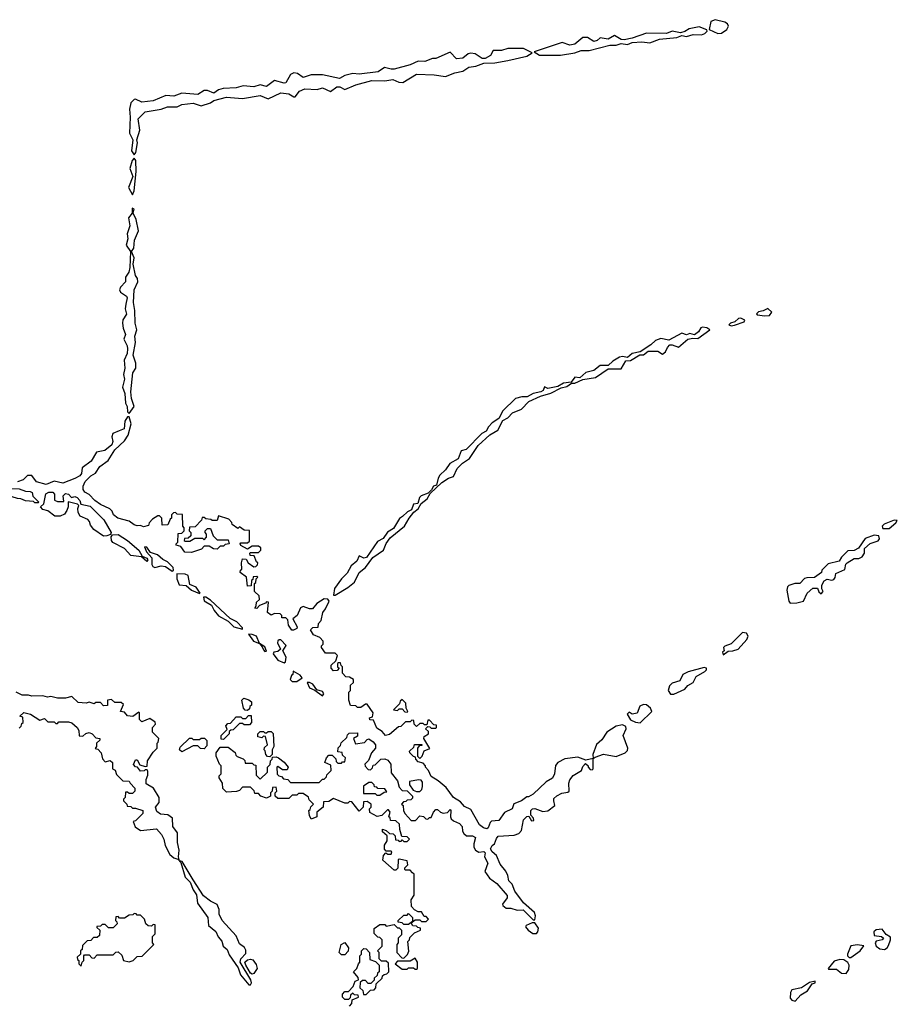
# Model space of a CAD drawing. Extents: x 2769579 to 2883812, y 684207 to 828660.
# Tile 404 of 505: x 2845889 to 2851385, y 786311 to 792476. Entities that reach past the tile are written whole.
import ezdxf

# ---------------------------------------------------------------- set-up
doc = ezdxf.new("R2010")
doc.units = 0

msp = doc.modelspace()

# ---------------------------------------------------------------- linework, layer by layer
at = {"layer": '0CON02XD'}
for points in [[(2850260.3, 792390.3), (2850285, 792392.5), (2850318, 792415), (2850327.5, 792435), (2850321.2, 792451.2), (2850305, 792461.2), (2850245, 792476.2), (2850216.7, 792465), (2850207.5, 792415), (2850260.3, 792390.3)], [(2849145, 792254), (2849275, 792254.2), (2849365, 792268), (2849405, 792282.9), (2849455, 792284.3), (2849585, 792317.5), (2849625, 792316), (2849655, 792326.7), (2849695, 792320), (2849725, 792332.5), (2849785, 792338.6), (2849835, 792331.4), (2849895, 792354.2), (2850005, 792363.8), (2850035, 792376.7), (2850065, 792370), (2850107.5, 792382.5), (2850158.8, 792381.2), (2850180.3, 792389.7), (2850193.3, 792405), (2850192.5, 792412.5), (2850145, 792430.8), (2850081.2, 792418.8), (2850055, 792402), (2850026.4, 792393.6), (2849975, 792404), (2849939.7, 792390.3), (2849815, 792391.2), (2849725, 792360), (2849675, 792350.8), (2849655, 792351.2), (2849615, 792378), (2849575, 792353.8), (2849525, 792363.3), (2849505, 792346.2), (2849485, 792340), (2849445, 792363.8), (2849415, 792363.8), (2849365, 792322.5), (2849335, 792317.5), (2849287, 792333), (2849110, 792275), (2849145, 792254)], [(2846605, 791630), (2846616.4, 791643.6), (2846626.2, 791705), (2846622.5, 791725), (2846642.5, 791785), (2846632, 791855), (2846675, 791898.8), (2846775, 791916), (2846815, 791930), (2846875, 791930), (2846905, 791945.8), (2846975, 791954), (2847025, 791936), (2847083.9, 791956.1), (2847105, 791971.2), (2847185, 791990.8), (2847285, 791982), (2847395, 792002.5), (2847445, 791980), (2847525, 792018), (2847575, 792011.2), (2847605, 791992.5), (2847615, 791992.5), (2847642.2, 792027.8), (2847675, 792042.9), (2847751.7, 792038.3), (2847785, 792048.8), (2847835, 792027.5), (2847875, 792056.7), (2847895, 792056.2), (2847925, 792040), (2847995, 792068), (2848095, 792095.8), (2848175, 792093.8), (2848225, 792101.2), (2848264.1, 792084.1), (2848287.7, 792082.3), (2848375, 792135.8), (2848485, 792132), (2848555, 792121.2), (2848615, 792143.8), (2848665, 792153.8), (2848701.9, 792178.1), (2848745, 792185.8), (2848795.9, 792204.1), (2848865, 792206), (2848945, 792221.4), (2849065, 792248), (2849098.3, 792268.3), (2849045, 792296), (2848945, 792296), (2848905.9, 792284.1), (2848855, 792282.5), (2848838.3, 792251.7), (2848805, 792233.8), (2848785, 792233.8), (2848741.7, 792261.7), (2848715, 792267.5), (2848697.7, 792262.3), (2848665, 792236.2), (2848625, 792231.2), (2848585, 792273.3), (2848495, 792233.3), (2848475, 792233.3), (2848426.1, 792213.9), (2848385, 792216.2), (2848333.6, 792193.6), (2848235, 792165.8), (2848215, 792165.7), (2848173.6, 792176.4), (2848135, 792150), (2848015, 792134.2), (2847975, 792138.8), (2847925, 792126.7), (2847891.7, 792108.3), (2847785, 792132), (2847715, 792130), (2847665, 792113.3), (2847628.3, 792138.3), (2847605, 792143.3), (2847585, 792132.5), (2847555, 792081.2), (2847545, 792078.8), (2847485, 792096), (2847435, 792058.8), (2847395, 792068), (2847355, 792056.7), (2847288.3, 792061.7), (2847245, 792049.2), (2847164.2, 792045.8), (2847135, 792038), (2847103.9, 792016.1), (2847065, 792032), (2847045, 792033.8), (2847005, 792008.8), (2846905, 792016), (2846855, 791997.5), (2846805, 792002.5), (2846725, 791968), (2846655, 791960), (2846615, 791978), (2846605, 791976), (2846585.8, 791955), (2846576.9, 791915), (2846582, 791865), (2846576.7, 791765), (2846597.5, 791725), (2846590, 791655), (2846605, 791630)], [(2846595, 791380), (2846606.2, 791405), (2846619.2, 791525), (2846616.2, 791595), (2846605, 791610), (2846593.8, 791595), (2846578, 791545), (2846596.7, 791495), (2846570, 791425), (2846595, 791380)], [(2846575, 790010), (2846606.2, 790055), (2846588.8, 790105), (2846585.8, 790145), (2846596.7, 790265), (2846616.7, 790295), (2846616.4, 790326.4), (2846598.8, 790375), (2846614.2, 790455), (2846610, 790495), (2846622, 790535), (2846612.5, 790575), (2846610, 790655), (2846601.2, 790705), (2846606, 790785), (2846628.8, 790835), (2846626.2, 790855), (2846614, 790875), (2846600, 790945), (2846606.2, 790985), (2846590, 791025), (2846603.9, 791046.1), (2846607.5, 791095), (2846633.3, 791155), (2846618, 791225), (2846600, 791265), (2846605, 791290), (2846593, 791297), (2846592.5, 791265), (2846570.8, 791235), (2846578, 791185), (2846561.2, 791135), (2846566.2, 791105), (2846556.7, 791065), (2846582.5, 791025), (2846578.8, 790925), (2846572, 790895), (2846552, 790865), (2846552.5, 790835), (2846519.5, 790800.5), (2846513.3, 790785), (2846520.5, 790770.5), (2846557.5, 790745), (2846562.5, 790735), (2846553.3, 790695), (2846548.8, 790665), (2846558.3, 790631.7), (2846534.1, 790595.9), (2846533.3, 790575), (2846536.7, 790545), (2846551.2, 790505), (2846541.2, 790475), (2846561.2, 790435), (2846563.8, 790415), (2846561.2, 790385), (2846543.8, 790345), (2846546.7, 790295), (2846540, 790255), (2846546.2, 790225), (2846532, 790175), (2846548, 790135), (2846551.2, 790075), (2846561.2, 790055), (2846565, 790020), (2846575, 790010)], [(2850555, 790622), (2850585, 790624), (2850600, 790645), (2850575, 790668.8), (2850545, 790653.3), (2850515, 790646.7), (2850503.3, 790635), (2850508.3, 790628.3), (2850555, 790622)], [(2850345, 790560), (2850365, 790563.8), (2850425, 790583.3), (2850430, 790595), (2850405, 790606.7), (2850390, 790605), (2850366.7, 790583.3), (2850340, 790575), (2850330, 790565), (2850345, 790560)], [(2847865, 788873.3), (2847945, 788920), (2847986.7, 788955), (2848014.4, 789015.6), (2848055, 789046.7), (2848100.5, 789109.5), (2848166.7, 789155), (2848184.1, 789195.9), (2848209.2, 789230.8), (2848298.8, 789305), (2848328.8, 789355), (2848358.3, 789391.7), (2848385, 789413.3), (2848403.3, 789446.7), (2848441.2, 789475), (2848460, 789510), (2848531.7, 789578.3), (2848574.1, 789605.9), (2848605, 789616.2), (2848628.8, 789665), (2848661.4, 789698.6), (2848705, 789728.8), (2848760.5, 789809.5), (2848834.2, 789875.8), (2848884, 789905), (2848914.1, 789965.9), (2848946.4, 789983.6), (2848975.6, 790014.4), (2849031.7, 790038.3), (2849076.7, 790085), (2849151.2, 790118.8), (2849215, 790136.7), (2849280, 790170), (2849315, 790180), (2849345, 790200), (2849365, 790200), (2849416.2, 790223.8), (2849495, 790236.2), (2849575, 790290), (2849655, 790290), (2849685, 790340), (2849715, 790341.2), (2849773, 790377), (2849795, 790376.7), (2849825, 790401.2), (2849885, 790400), (2849915, 790382), (2849934.3, 790395.7), (2849945.8, 790424.2), (2849960.5, 790439.5), (2849975, 790440.8), (2850015, 790426), (2850073.8, 790476.2), (2850105, 790482.5), (2850135, 790480), (2850210, 790535), (2850192.5, 790547.5), (2850165, 790550), (2850154.1, 790545.9), (2850139.2, 790520.8), (2850115, 790502.5), (2850085, 790511.2), (2850065, 790502.5), (2850035, 790513.3), (2849955, 790470), (2849905, 790480), (2849871.7, 790468.3), (2849840.5, 790439.5), (2849775, 790396.7), (2849724.1, 790385.9), (2849695, 790360), (2849665, 790366.7), (2849645, 790363.3), (2849602.7, 790337.3), (2849575, 790310), (2849525, 790311.2), (2849485, 790280), (2849435, 790268), (2849397, 790233), (2849365, 790237.5), (2849342.5, 790207.5), (2849295, 790200), (2849260, 790180), (2849197, 790167), (2849175, 790177.5), (2849167.5, 790155), (2849153.6, 790146.4), (2849105, 790136.2), (2849066.2, 790113.8), (2849033.9, 790113.9), (2848995, 790103.8), (2848915, 790026.7), (2848890, 789980), (2848848.8, 789951.2), (2848825, 789926.7), (2848810, 789900), (2848783.3, 789885), (2848685.8, 789784.2), (2848654.1, 789775.9), (2848635, 789726.7), (2848582.1, 789697.9), (2848555, 789657.5), (2848520, 789625), (2848508.8, 789605), (2848498.3, 789561.7), (2848480, 789555), (2848468.3, 789531.7), (2848447.5, 789512.5), (2848402.5, 789495), (2848393.8, 789485), (2848383, 789447), (2848355, 789442.5), (2848343, 789407), (2848317.5, 789395), (2848286.7, 789365), (2848267, 789353), (2848229.5, 789290.5), (2848192.3, 789267.7), (2848165, 789226.7), (2848130.5, 789209.5), (2848061.7, 789108.3), (2848044.2, 789104.2), (2848015, 789120), (2848000, 789085), (2847965, 789056.7), (2847940.5, 789009.5), (2847904.2, 788975.8), (2847860, 788915), (2847853.3, 788873.3), (2847865, 788873.3)], [(2848541.7, 787508.3), (2848568.3, 787511.7), (2848585, 787530), (2848590, 787525), (2848586.7, 787485), (2848591.7, 787471.7), (2848605, 787458.8), (2848643, 787443), (2848660, 787425), (2848662.5, 787395), (2848670.7, 787380.7), (2848686.7, 787366.7), (2848725, 787366.2), (2848743.3, 787355), (2848733.3, 787315), (2848733.3, 787295), (2848743.3, 787275), (2848765, 787263.8), (2848796.7, 787266.7), (2848805, 787260), (2848800, 787235), (2848821.2, 787195), (2848803, 787143), (2848831.7, 787101.7), (2848876.4, 787066.4), (2848941.7, 786991.7), (2848941.7, 786978.3), (2848913, 786937), (2848915, 786930), (2848935, 786913.3), (2848965, 786912.5), (2849005, 786900), (2849041.7, 786901.7), (2849105, 786840), (2849115, 786840), (2849118.8, 786865), (2849113.8, 786885), (2849045, 786946.7), (2848989.3, 787019.3), (2848973.6, 787063.6), (2848952.5, 787085), (2848947, 787117), (2848932.5, 787145), (2848898.8, 787188.8), (2848875, 787242.5), (2848847.5, 787265), (2848837.5, 787285), (2848847.5, 787305), (2848863.3, 787316.7), (2848875, 787350), (2848886.4, 787363.6), (2848985, 787370), (2849015, 787380), (2849031.7, 787398.3), (2849043.3, 787465), (2849065, 787487.5), (2849078.3, 787488.3), (2849095, 787460), (2849108.3, 787461.7), (2849107, 787477), (2849090, 787495), (2849090, 787525), (2849100, 787535), (2849115, 787537.5), (2849165, 787517.5), (2849197, 787523), (2849240, 787555), (2849233.3, 787585), (2849235, 787600), (2849253.9, 787616.1), (2849285, 787632.5), (2849321.7, 787638.3), (2849330, 787645), (2849327.5, 787695), (2849333.9, 787716.1), (2849355, 787743.3), (2849407.5, 787775), (2849415, 787800), (2849431.7, 787818.3), (2849450, 787805), (2849450, 787795), (2849461.7, 787781.7), (2849475, 787780), (2849480, 787785), (2849480, 787850), (2849492.5, 787857.5), (2849545, 787876.7), (2849625, 787862.5), (2849680, 787885), (2849695, 787900), (2849696.7, 787915), (2849668.8, 787995), (2849686.7, 788035), (2849685, 788050), (2849665, 788060), (2849625, 788052.5), (2849566.1, 788013.9), (2849535, 787967.5), (2849501.7, 787938.3), (2849477.5, 787875), (2849480, 787850), (2849435, 787840), (2849385, 787857.5), (2849303, 787847), (2849260, 787825), (2849243.6, 787806.4), (2849238.8, 787755), (2849225, 787726.7), (2849185.9, 787704.1), (2849105, 787627.5), (2849075, 787610), (2849065, 787610), (2849032.5, 787585), (2848983.6, 787566.4), (2848972.5, 787535), (2848925, 787512.5), (2848888.8, 787461.2), (2848843, 787457), (2848835, 787450), (2848823.3, 787415), (2848815, 787410), (2848793.3, 787415), (2848768, 787435), (2848715, 787530), (2848675, 787550), (2848649.2, 787579.2), (2848606.7, 787605), (2848559.3, 787669.3), (2848510, 787710), (2848465, 787737.5), (2848450, 787775), (2848430, 787795), (2848430, 787805), (2848415, 787820), (2848385, 787830), (2848370, 787845), (2848368.3, 787858.3), (2848355, 787862.5), (2848332.5, 787885), (2848330, 787895), (2848358.3, 787921.7), (2848361.7, 787938.3), (2848408.3, 787938.3), (2848408.3, 787931.7), (2848391.7, 787928.3), (2848380, 787915), (2848380, 787865), (2848395, 787850), (2848410, 787865), (2848421.7, 787898.3), (2848458.3, 787911.7), (2848420, 787975), (2848421.7, 787988.3), (2848450, 788005), (2848448.3, 788018.3), (2848430, 788035), (2848445, 788050), (2848458.3, 788048.3), (2848465, 788040), (2848495, 788040), (2848500, 788045), (2848498.3, 788058.3), (2848481.7, 788061.7), (2848455, 788090), (2848445, 788090), (2848438.3, 788061.7), (2848425, 788060), (2848415, 788070), (2848395, 788070), (2848375, 788050), (2848360, 788065), (2848358.3, 788088.3), (2848345, 788090), (2848335, 788080), (2848305, 788080), (2848275, 788050), (2848261.7, 788048.3), (2848205, 788000), (2848180, 787995), (2848160, 788020), (2848125, 788040), (2848105, 788090), (2848081.7, 788091.7), (2848080, 788105), (2848098.3, 788111.7), (2848102.5, 788135), (2848065, 788190), (2848055, 788190), (2848025, 788170), (2848005, 788170), (2847995, 788180), (2847961.7, 788181.7), (2847950, 788215), (2847950, 788265), (2847960, 788275), (2847961.7, 788308.3), (2847980, 788325), (2847980, 788345), (2847955, 788360), (2847931.7, 788361.7), (2847910, 788385), (2847910, 788425), (2847901.7, 788431.7), (2847898.3, 788448.3), (2847885, 788450), (2847880, 788445), (2847880, 788425), (2847890, 788415), (2847878.3, 788401.7), (2847855, 788400), (2847840, 788415), (2847840, 788435), (2847868.3, 788461.7), (2847880, 788495), (2847865, 788510), (2847805, 788510), (2847780, 788545), (2847780, 788555), (2847790, 788565), (2847790, 788585), (2847768.3, 788608.3), (2847730, 788625), (2847710, 788655), (2847725, 788670), (2847758.3, 788671.7), (2847760, 788695), (2847777.5, 788715), (2847788, 788765), (2847805, 788787.5), (2847826.2, 788835), (2847818, 788848), (2847795, 788850), (2847750, 788820), (2847722.3, 788787.7), (2847705, 788787.5), (2847665, 788802.5), (2847646.8, 788793.2), (2847627.5, 788745), (2847600, 788725), (2847626, 788675), (2847625, 788663.3), (2847603.3, 788653.3), (2847593.3, 788653.3), (2847572.5, 788685), (2847567.5, 788717.5), (2847555, 788730), (2847531.7, 788731.7), (2847530, 788745), (2847520, 788755), (2847485, 788757.5), (2847465, 788747.5), (2847440, 788765), (2847448.3, 788828.3), (2847435, 788830), (2847428.3, 788821.7), (2847391.7, 788808.3), (2847375, 788790), (2847361.7, 788791.7), (2847370, 788805), (2847371.7, 788828.3), (2847390, 788845), (2847388.3, 788868.3), (2847360, 788895), (2847360, 788945), (2847368.3, 788951.7), (2847370, 788975), (2847380, 788985), (2847375, 788990), (2847351.7, 788988.3), (2847348.3, 788971.7), (2847340, 788965), (2847338.3, 788931.7), (2847315, 788930), (2847310, 788985), (2847270, 789015), (2847271.7, 789028.3), (2847280, 789035), (2847277.5, 789075), (2847285, 789100), (2847308.3, 789098.3), (2847320, 789075), (2847355, 789050), (2847368.3, 789051.7), (2847378.3, 789061.7), (2847380, 789075), (2847371.7, 789081.7), (2847358.3, 789118.3), (2847331.7, 789121.7), (2847330, 789135), (2847335, 789140), (2847385, 789140), (2847400, 789155), (2847398.3, 789168.3), (2847385, 789180), (2847345, 789180), (2847315, 789160), (2847273, 789183), (2847270, 789195), (2847275, 789200), (2847315, 789200), (2847328.3, 789211.7), (2847328.3, 789278.3), (2847295, 789280), (2847265, 789300), (2847255, 789290), (2847220, 789315), (2847217, 789327), (2847198.3, 789348.3), (2847135, 789370), (2847125, 789340), (2847095, 789340), (2847087, 789347), (2847055, 789350), (2847045, 789360), (2847031.7, 789358.3), (2847028.3, 789341.7), (2846988.3, 789301.7), (2846951.7, 789298.3), (2846950, 789275), (2846960, 789265), (2846960, 789245), (2846945, 789230), (2846921.7, 789228.3), (2846920, 789215), (2846925, 789210), (2846955, 789210), (2846985, 789230), (2847035, 789230), (2847045, 789220), (2847060, 789235), (2847060, 789255), (2847050, 789265), (2847050, 789275), (2847065, 789290), (2847085, 789290), (2847100, 789245), (2847125, 789220), (2847195, 789220), (2847200, 789195), (2847175, 789190), (2847165, 789180), (2847145, 789180), (2847125, 789160), (2847103, 789163), (2847075, 789180), (2847045, 789180), (2847028.3, 789161.7), (2846965, 789140), (2846923, 789143), (2846898.3, 789178.3), (2846870, 789185), (2846870, 789195), (2846880, 789205), (2846881.7, 789258.3), (2846905, 789260), (2846920, 789275), (2846920, 789295), (2846910, 789305), (2846908.3, 789378.3), (2846875, 789380), (2846865, 789390), (2846851.7, 789388.3), (2846840, 789375), (2846840, 789355), (2846831.7, 789348.3), (2846817, 789313), (2846781.7, 789311.7), (2846780, 789355), (2846765, 789370), (2846755, 789370), (2846721.7, 789348.3), (2846700, 789325), (2846695, 789310), (2846665, 789300), (2846645, 789310), (2846625, 789307.5), (2846605, 789312.5), (2846575, 789336.7), (2846503.3, 789355), (2846476.7, 789375), (2846468.3, 789398.3), (2846454.1, 789414.1), (2846395, 789440), (2846360, 789465), (2846325, 789502.5), (2846297, 789517), (2846287.5, 789535), (2846286.7, 789555), (2846300, 789585), (2846335, 789620), (2846363.9, 789636.1), (2846391.7, 789678.3), (2846443.9, 789716.1), (2846485, 789783.3), (2846545, 789838.8), (2846568.6, 789875), (2846587.5, 789945), (2846575, 789990), (2846565, 789990), (2846548.3, 789961.7), (2846543.8, 789915), (2846511.2, 789901.2), (2846473.3, 789885), (2846466.7, 789865), (2846472, 789835), (2846465.9, 789814.1), (2846421.7, 789778.3), (2846371.2, 789768.8), (2846337.7, 789712.3), (2846280, 789670), (2846276.7, 789635), (2846265, 789620), (2846235, 789602.5), (2846160, 789575), (2846105, 789586.7), (2846055, 789566.2), (2845995, 789583.3), (2845965, 789622.5), (2845938.3, 789621.7), (2845910, 789595), (2845875, 789583.3)], [(2846005, 789450), (2845985, 789450), (2845975, 789460), (2845925, 789462.5), (2845897, 789477), (2845875, 789477.5), (2845809.3, 789499.3), (2845755, 789506.7), (2845738.8, 789525), (2845755, 789540.8), (2845805, 789540.8), (2845885, 789538), (2845925, 789523.8), (2845955, 789522.5), (2845967.5, 789515), (2845971.7, 789491.7), (2846010, 789455), (2846005, 789450)], [(2846415, 789242.5), (2846353.9, 789283.9), (2846331.7, 789311.7), (2846326.7, 789335), (2846315, 789347.5), (2846268.3, 789368.3), (2846255, 789390), (2846253.3, 789415), (2846260, 789435), (2846251.7, 789441.7), (2846193, 789457), (2846193.3, 789425), (2846185, 789402.5), (2846169.3, 789380.7), (2846141.7, 789368.3), (2846108.3, 789368.3), (2846065, 789400), (2846035, 789410), (2846020, 789425), (2846040, 789445), (2846052, 789508), (2846071.4, 789518.6), (2846097.1, 789517.1), (2846108, 789505), (2846107.5, 789467.5), (2846125, 789460), (2846165, 789460), (2846161.2, 789495), (2846175, 789509.2), (2846195, 789506), (2846213.3, 789483.3), (2846235, 789490), (2846250, 789485), (2846266.7, 789465), (2846271.7, 789441.7), (2846329.7, 789429.7), (2846415.7, 789345), (2846462.5, 789265), (2846458.3, 789251.7), (2846435, 789243.3), (2846415, 789242.5)], [(2851295, 789290), (2851335, 789291.2), (2851376.7, 789325), (2851385, 789340), (2851365, 789343.3), (2851301.7, 789318.3), (2851290, 789305), (2851295, 789290)], [(2846685, 789084), (2846652.5, 789112.5), (2846585, 789121.2), (2846545.6, 789165.6), (2846472.7, 789202.7), (2846463.3, 789215), (2846462.5, 789237.5), (2846470, 789250), (2846505, 789251.9), (2846565, 789215.7), (2846636, 789155), (2846657, 789117), (2846685.8, 789105), (2846691.2, 789095), (2846685, 789084)], [(2850713.6, 788823.6), (2850755, 788823.8), (2850797.5, 788835), (2850820, 788885), (2850855, 788916.7), (2850885, 788917.5), (2850893, 788893), (2850908.3, 788881.7), (2850920, 788895), (2850912.5, 788912.5), (2850912.5, 788935), (2850927, 788963), (2850945, 788972.5), (2850975, 788967.5), (2850988.3, 788971.7), (2850996.7, 788983.3), (2851000.7, 789009.3), (2851056.4, 789033.6), (2851063, 789067), (2851070, 789075), (2851115, 789102.5), (2851145, 789103.3), (2851165, 789113.8), (2851178.8, 789135), (2851180, 789165), (2851215, 789196.7), (2851265, 789212.5), (2851272.5, 789225), (2851270, 789245), (2851240.7, 789249.3), (2851182.7, 789227.3), (2851143, 789167), (2851115, 789152.5), (2851075, 789150), (2851035, 789110), (2851020, 789085), (2850951.7, 789068.3), (2850911.7, 789028.3), (2850910, 789015), (2850867, 788983), (2850818.3, 788981.7), (2850803.6, 788976.4), (2850775, 788946.7), (2850744.1, 788945.9), (2850705, 788933.3), (2850696.7, 788925), (2850693.8, 788905), (2850706.1, 788836.1), (2850713.6, 788823.6)], [(2846845, 789023.3), (2846851.7, 789028.3), (2846850, 789045), (2846815, 789082.5), (2846785, 789096), (2846752.5, 789125), (2846709.3, 789139.3), (2846685, 789172.5), (2846670, 789175), (2846683.3, 789145), (2846715.8, 789105.8), (2846716.2, 789065), (2846722, 789052), (2846735, 789046.7), (2846775, 789056.2), (2846802.7, 789052.7), (2846845, 789023.3)], [(2847015, 788882.5), (2847020, 788885), (2846995, 788922.5), (2846955, 788940), (2846943.3, 788995), (2846925, 789003.8), (2846873.3, 789006.7), (2846872.5, 788975), (2846887.5, 788937.5), (2846932.7, 788932.7), (2846964.3, 788904.3), (2847015, 788882.5)], [(2847285, 788660), (2847285, 788667.5), (2847250, 788705), (2847207, 788727), (2847085, 788842.5), (2847055, 788860), (2847040, 788860), (2847045, 788837.5), (2847090, 788810), (2847106.4, 788776.4), (2847135, 788742.5), (2847195, 788710), (2847230, 788675), (2847285, 788660)], [(2847425, 788520), (2847435, 788522.5), (2847425, 788550), (2847390, 788570), (2847372.5, 788615), (2847345, 788626.7), (2847321.7, 788628.3), (2847352.5, 788585), (2847390, 788570), (2847408.3, 788548.3), (2847415, 788530), (2847425, 788520)], [(2850295, 788500), (2850325, 788522.5), (2850355, 788523.8), (2850387.5, 788535), (2850442.5, 788595), (2850450, 788615), (2850440, 788635), (2850415, 788638.8), (2850345, 788567.5), (2850305, 788552.5), (2850297.5, 788545), (2850300, 788525), (2850290, 788515), (2850295, 788500)], [(2847545, 788450), (2847553.8, 788456.2), (2847557.1, 788485), (2847537.5, 788525), (2847557.5, 788557.5), (2847525, 788593.8), (2847515, 788593.8), (2847505, 788586.7), (2847504.3, 788575), (2847522.5, 788535), (2847505, 788520), (2847480, 788515), (2847477.5, 788505), (2847506.7, 788465), (2847545, 788450)], [(2847595, 788331.4), (2847625, 788332), (2847657.5, 788355), (2847645, 788372.5), (2847602.5, 788397.5), (2847600, 788375), (2847590.8, 788369.2), (2847582.9, 788345), (2847595, 788331.4)], [(2849985, 788253.3), (2850055, 788283.3), (2850073.9, 788306.1), (2850107.5, 788325), (2850126.1, 788363.9), (2850180, 788395), (2850190, 788405), (2850190, 788415), (2850175, 788420), (2850075, 788392.5), (2850042.5, 788375), (2850023, 788337), (2849975, 788322.5), (2849957.5, 788305), (2849950, 788275), (2849965, 788253.3), (2849985, 788253.3)], [(2847785, 788242.5), (2847793.3, 788255), (2847785, 788268.8), (2847750, 788280), (2847725, 788316), (2847705, 788326.2), (2847690, 788325), (2847705, 788293.3), (2847738.3, 788278.3), (2847785, 788242.5)], [(2845885, 788040), (2845898.3, 788051.7), (2845901.7, 788068.3), (2845910, 788075), (2845908.3, 788108.3), (2845890, 788115), (2845915, 788137.5), (2845957, 788127), (2846015, 788090), (2846045, 788100), (2846065, 788080), (2846105, 788080), (2846115, 788070), (2846125, 788070), (2846135, 788080), (2846195, 788080), (2846215, 788073.3), (2846250, 788045), (2846260, 788025), (2846261.7, 787991.7), (2846285, 787990), (2846303, 788007), (2846325, 788012.5), (2846342.5, 788005), (2846365, 787980), (2846390, 787975), (2846390, 787965), (2846370, 787945), (2846370, 787925), (2846361.7, 787911.7), (2846378.3, 787908.3), (2846400, 787885), (2846408.3, 787848.3), (2846425, 787830), (2846455, 787837.5), (2846470, 787825), (2846470, 787785), (2846486.4, 787776.4), (2846495, 787750), (2846535, 787710), (2846575, 787707.5), (2846580, 787695), (2846610, 787665), (2846610, 787645), (2846595, 787630), (2846575, 787630), (2846565, 787640), (2846551.7, 787638.3), (2846550, 787605), (2846540, 787595), (2846540, 787585), (2846560, 787565), (2846561.7, 787551.7), (2846585, 787550), (2846595, 787540), (2846615, 787540), (2846660, 787525), (2846660, 787505), (2846615, 787460), (2846600, 787455), (2846611.7, 787421.7), (2846645, 787400), (2846745, 787410), (2846776.7, 787375), (2846792.5, 787345), (2846800, 787305), (2846829.3, 787249.3), (2846855, 787227.5), (2846879.3, 787219.3), (2846898.3, 787198.3), (2846925, 787107.5), (2846956.1, 787076.1), (2846975, 787027.5), (2846996.2, 786996.2), (2847003.3, 786945), (2847068, 786855), (2847072, 786805), (2847117.3, 786767.3), (2847132.5, 786732.5), (2847155, 786706.7), (2847164.3, 786674.3), (2847188, 786655), (2847200, 786620), (2847258.3, 786538.3), (2847272, 786495), (2847325, 786433.3), (2847335, 786432.5), (2847341.2, 786445), (2847336, 786465), (2847270, 786575), (2847274.4, 786595.6), (2847305, 786630), (2847305, 786650), (2847296.4, 786666.4), (2847265, 786690), (2847245, 786740), (2847156.4, 786836.4), (2847137.5, 786875), (2847137.5, 786905), (2847126.4, 786936.4), (2847085, 786956.7), (2847040.5, 786990.5), (2846975, 787090), (2846906.7, 787205), (2846890, 787210), (2846887.5, 787217.5), (2846883.3, 787235), (2846888, 787275), (2846876.7, 787325), (2846876.7, 787385), (2846847.5, 787425), (2846847, 787477), (2846817, 787497), (2846771.2, 787501.2), (2846748.3, 787518.3), (2846740, 787545), (2846763.3, 787575), (2846763.3, 787605), (2846727.5, 787665), (2846681.5, 787691.5), (2846681.9, 787718.1), (2846692.5, 787745), (2846691.7, 787771.7), (2846688.3, 787778.3), (2846675, 787780), (2846668, 787772), (2846645, 787770), (2846626.2, 787796.2), (2846615, 787798.8), (2846602.9, 787812.9), (2846615, 787842.5), (2846625, 787842.5), (2846641.2, 787811.2), (2846675, 787800), (2846688.3, 787801.7), (2846690, 787835), (2846725, 787890), (2846750, 787915), (2846750, 787945), (2846757, 787953), (2846760, 787975), (2846720, 788015), (2846720, 788045), (2846740, 788065), (2846738.3, 788078.3), (2846705, 788100), (2846655, 788080), (2846640, 788095), (2846640, 788135), (2846635, 788140), (2846597, 788113), (2846565, 788117.5), (2846545, 788140), (2846520, 788145), (2846538.3, 788188.3), (2846525, 788200), (2846485, 788200), (2846465, 788220), (2846440, 788215), (2846438.3, 788181.7), (2846415, 788180), (2846395, 788200), (2846365, 788200), (2846355, 788192.5), (2846325, 788202.5), (2846305, 788197.5), (2846255, 788200), (2846215, 788237.5), (2846175, 788227.5), (2846125, 788227.5), (2846085, 788237.5), (2846063.6, 788233.6), (2846035, 788243.3), (2845965, 788240), (2845945, 788246.2), (2845905, 788246.2), (2845867.5, 788265)], [(2847315, 788150), (2847301.7, 788151.7), (2847290, 788165), (2847280, 788215), (2847293, 788227), (2847325, 788217.5), (2847340, 788205), (2847340, 788185), (2847330, 788175), (2847328.3, 788161.7), (2847315, 788150)], [(2848315, 788140), (2848320, 788145), (2848310, 788165), (2848307, 788197), (2848285, 788220), (2848271.7, 788208.3), (2848268.3, 788191.7), (2848230, 788155), (2848255, 788150), (2848265, 788160), (2848285, 788160), (2848301.7, 788141.7), (2848315, 788140)], [(2849775, 788072.5), (2849847.5, 788145), (2849840, 788165), (2849815, 788186.2), (2849795, 788188.8), (2849772.3, 788177.7), (2849755, 788133.3), (2849725, 788127.5), (2849705, 788140), (2849693, 788127), (2849715, 788092.5), (2849745, 788076.7), (2849775, 788072.5)], [(2847165, 787970), (2847151.7, 787971.7), (2847150, 787995), (2847188.3, 788031.7), (2847180, 788055), (2847191.7, 788068.3), (2847208.3, 788071.7), (2847245, 788110), (2847275, 788110), (2847285, 788100), (2847305, 788100), (2847321.7, 788118.3), (2847338.3, 788118.3), (2847340, 788075), (2847328.3, 788061.7), (2847295, 788060), (2847285, 788070), (2847265, 788070), (2847225, 788030), (2847211.7, 788028.3), (2847201.7, 788018.3), (2847200, 788005), (2847165, 787970)], [(2847955, 786300), (2847970, 786315), (2847971.7, 786338.3), (2848010, 786355), (2848008.3, 786368.3), (2847985, 786370), (2847975, 786380), (2847961.7, 786368.3), (2847958.3, 786351.7), (2847948.3, 786341.7), (2847925, 786340), (2847910, 786355), (2847910, 786375), (2847925, 786390), (2847948.3, 786391.7), (2847978.3, 786421.7), (2847990, 786455), (2848010, 786465), (2848008.3, 786478.3), (2847980, 786515), (2848000, 786535), (2848010, 786565), (2848020, 786575), (2848020, 786615), (2848030, 786625), (2848030, 786645), (2848045, 786660), (2848058.3, 786658.3), (2848080, 786635), (2848081.7, 786591.7), (2848118.3, 786578.3), (2848140, 786555), (2848140, 786515), (2848130, 786505), (2848128.3, 786491.7), (2848110, 786475), (2848108.3, 786461.7), (2848088.3, 786441.7), (2848071.7, 786441.7), (2848055, 786460), (2848035, 786460), (2848021.7, 786448.3), (2848020, 786415), (2848038.3, 786398.3), (2848041.7, 786371.7), (2848058.3, 786371.7), (2848085, 786400), (2848108.3, 786401.7), (2848120, 786415), (2848121.7, 786438.3), (2848160, 786475), (2848161.7, 786488.3), (2848171.7, 786498.3), (2848188.3, 786501.7), (2848200, 786515), (2848198.3, 786568.3), (2848185, 786580), (2848155, 786580), (2848140, 786595), (2848140, 786635), (2848130, 786645), (2848160, 786675), (2848160, 786715), (2848145, 786730), (2848131.7, 786731.7), (2848110, 786755), (2848110, 786785), (2848145, 786810), (2848175, 786810), (2848185, 786800), (2848235, 786810), (2848255, 786790), (2848265, 786790), (2848280, 786775), (2848280, 786745), (2848260, 786725), (2848260, 786695), (2848250, 786685), (2848250, 786635), (2848281.7, 786601.7), (2848295, 786600), (2848318.3, 786621.7), (2848327, 786643), (2848320, 786705), (2848330, 786715), (2848331.7, 786728.3), (2848361.7, 786758.3), (2848400, 786775), (2848398.3, 786788.3), (2848381.7, 786791.7), (2848375, 786800), (2848351.7, 786801.7), (2848340, 786820), (2848365, 786840), (2848395, 786840), (2848405, 786830), (2848435, 786830), (2848450, 786845), (2848435, 786860), (2848421.7, 786861.7), (2848405, 786890), (2848385, 786890), (2848361.7, 786901.7), (2848343, 786923), (2848340, 786965), (2848360, 786995), (2848360, 787125), (2848350, 787135), (2848335, 787150), (2848305, 787150), (2848300, 787155), (2848300, 787165), (2848320, 787185), (2848315, 787210), (2848265, 787220), (2848260, 787215), (2848257, 787163), (2848245, 787150), (2848235, 787150), (2848163, 787213), (2848168.3, 787241.7), (2848181.7, 787258.3), (2848195, 787250), (2848215, 787250), (2848220, 787265), (2848215, 787270), (2848185, 787270), (2848173, 787283), (2848173, 787307), (2848190, 787335), (2848190, 787365), (2848161.7, 787391.7), (2848161.7, 787408.3), (2848185, 787400), (2848205, 787380), (2848228.3, 787378.3), (2848240, 787365), (2848241.7, 787341.7), (2848258.3, 787338.3), (2848265, 787330), (2848278.3, 787331.7), (2848285, 787340), (2848295, 787330), (2848315, 787330), (2848330, 787345), (2848315, 787360), (2848281.7, 787361.7), (2848270, 787405), (2848268.3, 787438.3), (2848245, 787460), (2848211.7, 787461.7), (2848208.3, 787478.3), (2848200, 787485), (2848210, 787515), (2848198.3, 787528.3), (2848191.7, 787528.3), (2848157, 787493), (2848127, 787487), (2848081.7, 787511.7), (2848080, 787535), (2848090, 787545), (2848090, 787565), (2848065, 787580), (2848041.7, 787578.3), (2848040, 787545), (2848015, 787520), (2847968.3, 787578.3), (2847955, 787580), (2847945, 787570), (2847925, 787570), (2847855, 787600), (2847825, 787580), (2847791.7, 787578.3), (2847790, 787545), (2847750, 787515), (2847750, 787485), (2847715, 787470), (2847703, 787493), (2847700, 787525), (2847708.3, 787531.7), (2847711.7, 787548.3), (2847730, 787565), (2847701.7, 787591.7), (2847698.3, 787608.3), (2847665, 787630), (2847635, 787630), (2847625, 787620), (2847595, 787620), (2847575, 787600), (2847505, 787600), (2847490, 787615), (2847490, 787635), (2847500, 787645), (2847495, 787670), (2847471.7, 787668.3), (2847470, 787645), (2847460, 787635), (2847460, 787615), (2847435, 787602.5), (2847400, 787615), (2847385, 787630), (2847361.7, 787631.7), (2847358.3, 787648.3), (2847335, 787670), (2847285, 787670), (2847265, 787650), (2847247, 787643), (2847185, 787640), (2847161.7, 787661.7), (2847160, 787695), (2847138.3, 787728.3), (2847138.3, 787741.7), (2847150, 787755), (2847150, 787805), (2847140, 787815), (2847120, 787865), (2847120, 787885), (2847145, 787920), (2847195, 787920), (2847238.3, 787888.3), (2847241.7, 787871.7), (2847251.7, 787861.7), (2847288.3, 787848.3), (2847298.3, 787838.3), (2847301.7, 787821.7), (2847345, 787820), (2847355, 787810), (2847368.3, 787808.3), (2847370, 787745), (2847395, 787720), (2847440, 787765), (2847440, 787795), (2847458.3, 787811.7), (2847460, 787835), (2847470, 787845), (2847471.7, 787858.3), (2847495, 787860), (2847510, 787855), (2847546.4, 787826.4), (2847570, 787795), (2847565, 787780), (2847535, 787780), (2847505, 787800), (2847500, 787795), (2847501.7, 787751.7), (2847511.7, 787741.7), (2847528.3, 787738.3), (2847541.7, 787721.7), (2847568.3, 787718.3), (2847585, 787700), (2847765, 787700), (2847785, 787720), (2847795, 787720), (2847810, 787735), (2847811.7, 787748.3), (2847840, 787775), (2847838.3, 787808.3), (2847800, 787825), (2847810, 787855), (2847825, 787870), (2847845, 787870), (2847868.3, 787848.3), (2847871.7, 787831.7), (2847881.7, 787821.7), (2847905, 787820), (2847911.7, 787828.3), (2847925, 787830), (2847930, 787855), (2847911.7, 787871.7), (2847908.3, 787888.3), (2847881.7, 787891.7), (2847883, 787917), (2847898.3, 787931.7), (2847901.7, 787948.3), (2847938.3, 787981.7), (2847941.7, 787998.3), (2847951.7, 788008.3), (2848005, 788010), (2848005, 787990), (2847980, 787975), (2847991.7, 787941.7), (2848048.8, 787951.2), (2848065, 787970), (2848075, 787972.5), (2848102.5, 787955), (2848116.7, 787935), (2848117.5, 787915), (2848092.5, 787885), (2848073, 787837), (2848050, 787815), (2848051.7, 787801.7), (2848071.7, 787781.7), (2848085, 787780), (2848098.3, 787791.7), (2848101.7, 787808.3), (2848115, 787810), (2848150, 787845), (2848175, 787847.5), (2848195, 787840), (2848213.8, 787815), (2848215, 787760), (2848255, 787710), (2848265, 787670), (2848285, 787650), (2848315, 787647.5), (2848350, 787615), (2848348.3, 787601.7), (2848338.3, 787591.7), (2848315, 787590), (2848308.3, 787581.7), (2848291.7, 787578.3), (2848280, 787565), (2848290, 787555), (2848293, 787523), (2848303, 787503), (2848341.7, 787461.7), (2848368.3, 787461.7), (2848395, 787490), (2848417, 787487), (2848431.7, 787471.7), (2848445, 787470), (2848455, 787480), (2848465, 787480), (2848480, 787515), (2848495, 787530), (2848505, 787530), (2848523.8, 787513.8), (2848541.7, 787508.3)], [(2847455, 787860), (2847441.7, 787861.7), (2847430, 787875), (2847427, 787897), (2847420, 787905), (2847421.7, 787918.3), (2847440, 787935), (2847428.3, 787988.3), (2847415, 787990), (2847405, 787980), (2847380, 787985), (2847380, 788005), (2847395, 788020), (2847415, 788020), (2847425, 788010), (2847435, 788010), (2847445, 788020), (2847465, 788020), (2847477, 788007), (2847480, 787925), (2847470, 787905), (2847470, 787875), (2847455, 787860)], [(2846905, 787892.5), (2846890, 787905), (2846895, 787920), (2846953, 787977), (2846967, 787977), (2846975, 787970), (2847015, 787970), (2847025, 787977.5), (2847047.5, 787977.5), (2847061.7, 787961.7), (2847061.7, 787928.3), (2847045, 787910), (2847021.7, 787911.7), (2847005, 787930), (2846975, 787930), (2846905, 787892.5)], [(2848145, 787620), (2848171.7, 787638.3), (2848188.3, 787641.7), (2848175, 787660), (2848131.7, 787661.7), (2848125, 787670), (2848111.7, 787671.7), (2848110, 787685), (2848095, 787700), (2848075, 787700), (2848043, 787677), (2848041.7, 787631.7), (2848115, 787630), (2848125, 787620), (2848145, 787620)], [(2848375, 787642.5), (2848395, 787644.3), (2848407.5, 787655), (2848411.9, 787675), (2848411.2, 787701.2), (2848403.8, 787713.8), (2848387, 787717), (2848331.2, 787705), (2848329.4, 787685), (2848352.2, 787652.2), (2848375, 787642.5)], [(2846275, 786550), (2846280, 786575), (2846290, 786585), (2846290, 786615), (2846295, 786620), (2846325, 786620), (2846341.7, 786601.7), (2846355, 786600), (2846375, 786620), (2846475, 786620), (2846491.7, 786638.3), (2846505, 786640), (2846528.3, 786618.3), (2846540, 786585), (2846575, 786577.5), (2846600, 786585), (2846625, 786610), (2846657, 786613), (2846730, 786685), (2846720, 786695), (2846720, 786735), (2846737, 786753), (2846738.3, 786808.3), (2846725, 786810), (2846715, 786800), (2846693, 786803), (2846680, 786815), (2846670, 786845), (2846645, 786870), (2846625, 786870), (2846618.3, 786878.3), (2846605, 786880), (2846598.3, 786871.7), (2846575, 786870), (2846545, 786850), (2846515, 786850), (2846505, 786860), (2846491.7, 786858.3), (2846490, 786835), (2846498.3, 786828.3), (2846500, 786815), (2846475, 786790), (2846445, 786790), (2846425, 786810), (2846405, 786810), (2846395, 786800), (2846371.7, 786798.3), (2846371.7, 786791.7), (2846390, 786775), (2846388.3, 786741.7), (2846375, 786730), (2846351.7, 786728.3), (2846335, 786710), (2846311.7, 786708.3), (2846281.7, 786678.3), (2846280, 786655), (2846270, 786645), (2846270, 786625), (2846250, 786605), (2846251.7, 786591.7), (2846260, 786585), (2846260, 786565), (2846275, 786550)], [(2848325, 786810), (2848295, 786810), (2848285, 786820), (2848260, 786825), (2848260, 786835), (2848295, 786870), (2848315, 786870), (2848325, 786880), (2848350, 786855), (2848350, 786830), (2848325, 786810)], [(2849125, 786753.3), (2849133.8, 786765), (2849137.5, 786787.5), (2849115, 786820), (2849098.3, 786821.7), (2849060, 786805), (2849057.5, 786795), (2849072.5, 786775), (2849102.5, 786755), (2849125, 786753.3)], [(2851305, 786653.3), (2851322.5, 786665), (2851330.7, 786679.3), (2851342.5, 786715), (2851341.7, 786731.7), (2851315, 786747.5), (2851290.7, 786780.7), (2851252.3, 786777.7), (2851238.8, 786765), (2851240.7, 786740.7), (2851286.4, 786736.4), (2851297.5, 786725), (2851290, 786715), (2851253.6, 786706.4), (2851246.7, 786695), (2851252, 786675), (2851275, 786658.8), (2851305, 786653.3)], [(2847925, 786620), (2847905, 786620), (2847890, 786635), (2847902.5, 786685), (2847925, 786697.5), (2847947.5, 786665), (2847947, 786643), (2847925, 786620)], [(2851095, 786603.3), (2851152.5, 786645), (2851176.4, 786676.4), (2851135, 786683.3), (2851095, 786676.7), (2851073.3, 786625), (2851073.8, 786613.8), (2851083.6, 786603.6), (2851095, 786603.3)], [(2847345, 786500), (2847335, 786506.2), (2847304.4, 786555), (2847300, 786575), (2847315, 786590), (2847335, 786593.3), (2847348.3, 786588.3), (2847370.7, 786560.7), (2847376.2, 786535), (2847355, 786503.8), (2847345, 786500)], [(2848375, 786530), (2848380, 786535), (2848380, 786575), (2848365, 786600), (2848335, 786580), (2848255, 786580), (2848240, 786565), (2848285, 786530), (2848315, 786530), (2848325, 786540), (2848355, 786540), (2848365, 786530), (2848375, 786530)], [(2851065, 786503.3), (2851081.7, 786528.3), (2851083.3, 786555), (2851075, 786572.5), (2851050, 786590), (2851025, 786592), (2850988.8, 786581.2), (2850952.5, 786535), (2850955, 786530), (2851005, 786531.2), (2851035, 786506.7), (2851065, 786503.3)], [(2850745, 786330), (2850780.5, 786369.5), (2850822.5, 786395), (2850851.7, 786438.3), (2850870, 786445), (2850870, 786455), (2850835, 786447.5), (2850785, 786413.3), (2850725, 786402.5), (2850716.2, 786385), (2850715, 786350), (2850725, 786336.7), (2850745, 786330)]]:
    msp.add_lwpolyline(points, dxfattribs=at)

doc.saveas('drawing.dxf')
